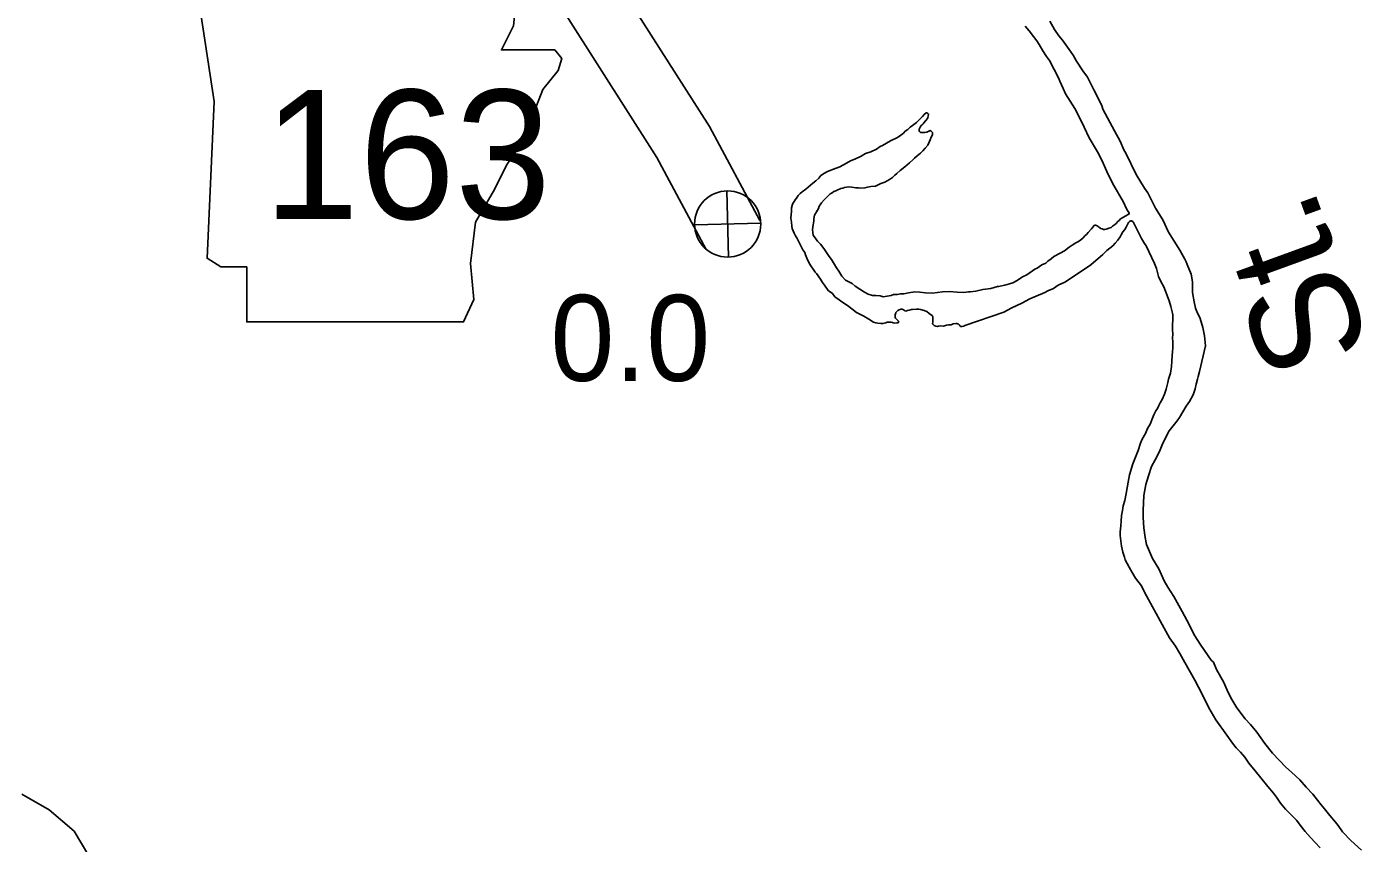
# Model space of a CAD drawing. Extents: x -939622 to -934222, y 1383701 to 1385301.
# Drawn here: x -935767.43 to -935747.63, y 1384422.5 to 1384434.53 of the extents above; entities that cross this region are included whole.
import ezdxf

# ---------------------------------------------------------------- set-up
doc = ezdxf.new("R2010")
doc.units = 0
for name, color, linetype in [('Level 10', 7, 'Continuous'), ('Level 21', 7, 'Continuous'), ('Level 25', 7, 'Continuous'), ('Level 26', 7, 'Continuous'), ('Level 9', 7, 'Continuous')]:
    doc.layers.add(name, color=color, linetype=linetype)

msp = doc.modelspace()

# ---------------------------------------------------------------- linework, layer by layer
at = {"layer": 'Level 10'}
for points in [[(-935761.703, 1384443.086), (-935761.644, 1384442.505), (-935761.579, 1384442.27), (-935761.17, 1384440.838), (-935760.885, 1384440.096), (-935760.788, 1384439.82), (-935759.444, 1384437.635), (-935759.28, 1384437.278), (-935759.303, 1384436.251), (-935759.302, 1384436.21), (-935759.079, 1384435.76), (-935757.36, 1384433.06), (-935756.618, 1384431.674)], [(-935762.598, 1384442.992), (-935762.532, 1384442.338), (-935762.445, 1384442.027), (-935762.025, 1384440.553), (-935761.73, 1384439.786), (-935761.605, 1384439.43), (-935760.239, 1384437.209), (-935760.184, 1384437.09), (-935760.203, 1384436.253), (-935760.198, 1384435.992), (-935759.864, 1384435.317), (-935758.137, 1384432.605), (-935757.412, 1384431.249)], [(-935767.501, 1384423.223), (-935767.099, 1384422.994), (-935766.732, 1384422.68), (-935766.516, 1384422.314)]]:
    msp.add_lwpolyline(points, dxfattribs=at)
at = {"layer": 'Level 21'}
msp.add_lwpolyline([(-935764.896, 1384434.952), (-935764.668, 1384433.429), (-935764.769, 1384431.12), (-935764.566, 1384430.993), (-935764.185, 1384430.993), (-935764.185, 1384430.181), (-935760.988, 1384430.181), (-935760.836, 1384430.511), (-935760.886, 1384431.044), (-935760.81, 1384431.653), (-935760.531, 1384432.135), (-935760.354, 1384432.49), (-935760.1, 1384432.871), (-935759.948, 1384433.277), (-935759.821, 1384433.607), (-935759.592, 1384433.886), (-935759.541, 1384434.064), (-935759.643, 1384434.19), (-935760.43, 1384434.19), (-935760.252, 1384434.546), (-935760.227, 1384434.774), (-935760.332, 1384434.949)], close=True, dxfattribs=at)
at = {"layer": 'Level 26'}
for p, q in [((-935757.081, 1384431.136), (-935757.104, 1384432.113)), ((-935757.581, 1384431.613), (-935756.604, 1384431.636))]:
    msp.add_line(p, q, dxfattribs=at)
msp.add_circle((-935757.093, 1384431.624), 0.488, dxfattribs=at)
at = {"layer": 'Level 9'}
for points in [[(-935752.706, 1384434.539), (-935752.648, 1384434.473), (-935752.583, 1384434.389), (-935752.534, 1384434.323), (-935752.498, 1384434.268), (-935752.445, 1384434.177), (-935752.392, 1384434.093), (-935752.349, 1384434.035), (-935752.208, 1384433.766), (-935752.194, 1384433.728), (-935752.146, 1384433.622), (-935752.111, 1384433.54), (-935751.972, 1384433.328), (-935751.878, 1384433.143), (-935751.836, 1384433.049), (-935751.761, 1384432.894), (-935751.638, 1384432.687), (-935751.577, 1384432.564), (-935751.484, 1384432.352), (-935751.397, 1384432.192), (-935751.256, 1384431.944), (-935751.212, 1384431.847), (-935751.172, 1384431.783)], [(-935752.341, 1384434.614), (-935752.271, 1384434.489), (-935752.209, 1384434.399), (-935752.154, 1384434.333), (-935752.079, 1384434.229), (-935752, 1384434.113), (-935751.947, 1384434.022), (-935751.857, 1384433.88), (-935751.786, 1384433.787), (-935751.694, 1384433.603), (-935751.576, 1384433.372), (-935751.558, 1384433.318), (-935751.389, 1384432.997), (-935751.305, 1384432.845), (-935751.25, 1384432.718), (-935751.223, 1384432.666), (-935751.067, 1384432.352), (-935750.944, 1384432.154), (-935750.898, 1384432.082), (-935750.783, 1384431.856), (-935750.677, 1384431.685), (-935750.592, 1384431.503), (-935750.423, 1384431.238), (-935750.352, 1384431.104), (-935750.332, 1384431.066), (-935750.315, 1384431.027), (-935750.259, 1384430.886), (-935750.237, 1384430.77), (-935750.239, 1384430.752), (-935750.24, 1384430.721), (-935750.24, 1384430.658), (-935750.24, 1384430.613), (-935750.214, 1384430.476), (-935750.194, 1384430.384), (-935750.173, 1384430.334), (-935750.125, 1384430.231), (-935750.087, 1384430.1), (-935750.062, 1384429.978), (-935750.048, 1384429.831), (-935750.137, 1384429.453), (-935750.153, 1384429.379), (-935750.163, 1384429.34), (-935750.183, 1384429.263), (-935750.2, 1384429.196), (-935750.228, 1384429.107), (-935750.282, 1384429.01), (-935750.332, 1384428.941), (-935750.43, 1384428.773), (-935750.463, 1384428.726), (-935750.581, 1384428.577), (-935750.616, 1384428.515), (-935750.683, 1384428.37), (-935750.725, 1384428.271), (-935750.79, 1384428.149), (-935750.841, 1384428.05), (-935750.887, 1384427.912), (-935750.925, 1384427.786), (-935750.958, 1384427.624), (-935750.96, 1384427.513), (-935750.966, 1384427.41), (-935750.966, 1384427.302), (-935750.954, 1384427.146), (-935750.937, 1384427.005), (-935750.916, 1384426.904), (-935750.874, 1384426.798), (-935750.826, 1384426.695), (-935750.736, 1384426.543), (-935750.654, 1384426.367), (-935750.6, 1384426.274), (-935750.514, 1384426.137), (-935750.39, 1384425.912), (-935750.286, 1384425.722), (-935750.212, 1384425.573), (-935750.113, 1384425.419), (-935749.962, 1384425.199), (-935749.93, 1384425.167), (-935749.882, 1384425.062), (-935749.781, 1384424.878), (-935749.726, 1384424.757), (-935749.672, 1384424.643), (-935749.585, 1384424.494), (-935749.462, 1384424.335)], [(-935755.744, 1384431.887), (-935755.73, 1384431.906), (-935755.708, 1384431.937), (-935755.668, 1384431.982), (-935755.617, 1384432.036), (-935755.58, 1384432.068), (-935755.554, 1384432.085), (-935755.528, 1384432.101), (-935755.496, 1384432.115), (-935755.47, 1384432.126), (-935755.426, 1384432.146), (-935755.396, 1384432.154), (-935755.37, 1384432.162), (-935755.313, 1384432.171), (-935755.262, 1384432.168), (-935755.202, 1384432.159), (-935755.162, 1384432.156), (-935755.138, 1384432.154), (-935755.069, 1384432.155), (-935755.031, 1384432.169), (-935754.981, 1384432.178), (-935754.915, 1384432.182), (-935754.836, 1384432.22), (-935754.777, 1384432.241), (-935754.704, 1384432.278), (-935754.661, 1384432.311), (-935754.63, 1384432.343), (-935754.599, 1384432.369), (-935754.547, 1384432.411), (-935754.479, 1384432.469), (-935754.413, 1384432.524), (-935754.361, 1384432.569), (-935754.336, 1384432.592), (-935754.296, 1384432.627), (-935754.25, 1384432.669), (-935754.213, 1384432.704), (-935754.179, 1384432.743), (-935754.14, 1384432.787), (-935754.122, 1384432.83), (-935754.108, 1384432.864), (-935754.093, 1384432.904), (-935754.071, 1384432.939), (-935754.074, 1384432.945), (-935754.07, 1384432.972), (-935754.082, 1384432.983), (-935754.092, 1384432.992), (-935754.107, 1384433), (-935754.157, 1384432.979), (-935754.187, 1384432.974), (-935754.217, 1384432.975), (-935754.229, 1384432.972), (-935754.235, 1384432.971), (-935754.25, 1384432.974), (-935754.259, 1384432.982), (-935754.262, 1384432.985), (-935754.27, 1384433.003), (-935754.268, 1384433.021), (-935754.265, 1384433.03), (-935754.254, 1384433.049), (-935754.241, 1384433.074), (-935754.226, 1384433.086), (-935754.212, 1384433.102), (-935754.198, 1384433.115), (-935754.17, 1384433.147), (-935754.148, 1384433.181), (-935754.14, 1384433.194), (-935754.138, 1384433.212), (-935754.13, 1384433.243), (-935754.14, 1384433.254), (-935754.156, 1384433.262), (-935754.165, 1384433.262), (-935754.193, 1384433.236), (-935754.218, 1384433.207), (-935754.25, 1384433.178), (-935754.272, 1384433.156), (-935754.306, 1384433.121), (-935754.367, 1384433.078), (-935754.401, 1384433.049), (-935754.435, 1384433.017), (-935754.473, 1384432.991), (-935754.501, 1384432.962), (-935754.541, 1384432.933), (-935754.588, 1384432.9), (-935754.69, 1384432.849)], [(-935754.69, 1384432.849), (-935754.808, 1384432.779), (-935754.844, 1384432.765), (-935754.899, 1384432.728), (-935754.983, 1384432.687), (-935755.06, 1384432.662), (-935755.126, 1384432.622), (-935755.22, 1384432.58), (-935755.281, 1384432.553), (-935755.339, 1384432.519), (-935755.438, 1384432.468), (-935755.532, 1384432.43), (-935755.62, 1384432.397), (-935755.664, 1384432.371), (-935755.719, 1384432.338), (-935755.75, 1384432.3), (-935755.792, 1384432.261), (-935755.835, 1384432.225), (-935755.873, 1384432.199), (-935755.938, 1384432.138), (-935755.993, 1384432.096), (-935756.025, 1384432.076), (-935756.053, 1384432.044), (-935756.078, 1384432.006), (-935756.097, 1384431.981), (-935756.135, 1384431.916), (-935756.15, 1384431.864), (-935756.153, 1384431.812), (-935756.16, 1384431.712), (-935756.15, 1384431.65), (-935756.146, 1384431.59), (-935756.142, 1384431.56), (-935756.128, 1384431.524), (-935756.114, 1384431.489), (-935756.093, 1384431.451), (-935756.074, 1384431.422), (-935756.047, 1384431.369), (-935756.003, 1384431.282), (-935755.985, 1384431.243), (-935755.956, 1384431.206), (-935755.945, 1384431.17), (-935755.924, 1384431.123), (-935755.896, 1384431.056), (-935755.867, 1384431.006), (-935755.831, 1384430.96), (-935755.801, 1384430.916), (-935755.782, 1384430.893), (-935755.726, 1384430.809), (-935755.694, 1384430.763), (-935755.667, 1384430.725), (-935755.612, 1384430.644), (-935755.596, 1384430.633), (-935755.546, 1384430.6), (-935755.513, 1384430.553), (-935755.451, 1384430.506), (-935755.41, 1384430.478), (-935755.354, 1384430.442), (-935755.307, 1384430.409), (-935755.26, 1384430.375), (-935755.191, 1384430.319), (-935755.126, 1384430.286), (-935755.083, 1384430.265), (-935755.011, 1384430.221), (-935754.94, 1384430.177), (-935754.906, 1384430.166), (-935754.876, 1384430.162), (-935754.833, 1384430.159), (-935754.803, 1384430.157), (-935754.786, 1384430.161), (-935754.765, 1384430.169), (-935754.759, 1384430.169), (-935754.742, 1384430.179), (-935754.691, 1384430.179), (-935754.685, 1384430.179), (-935754.663, 1384430.171), (-935754.651, 1384430.169), (-935754.627, 1384430.164), (-935754.6, 1384430.166), (-935754.588, 1384430.17), (-935754.579, 1384430.17), (-935754.571, 1384430.177), (-935754.574, 1384430.186), (-935754.574, 1384430.192), (-935754.597, 1384430.217), (-935754.616, 1384430.237), (-935754.623, 1384430.249), (-935754.624, 1384430.267), (-935754.625, 1384430.285), (-935754.622, 1384430.288), (-935754.62, 1384430.3), (-935754.615, 1384430.316), (-935754.612, 1384430.319), (-935754.581, 1384430.351), (-935754.566, 1384430.358), (-935754.537, 1384430.368), (-935754.531, 1384430.369), (-935754.519, 1384430.367), (-935754.5, 1384430.359), (-935754.491, 1384430.353), (-935754.481, 1384430.345), (-935754.466, 1384430.342)], [(-935753.516, 1384430.626), (-935753.541, 1384430.625), (-935753.612, 1384430.615), (-935753.708, 1384430.618), (-935753.82, 1384430.63), (-935753.924, 1384430.624), (-935754.073, 1384430.606), (-935754.173, 1384430.609), (-935754.26, 1384430.619), (-935754.333, 1384430.624), (-935754.428, 1384430.61), (-935754.493, 1384430.597), (-935754.544, 1384430.594), (-935754.591, 1384430.585), (-935754.648, 1384430.585), (-935754.683, 1384430.571), (-935754.799, 1384430.552), (-935754.845, 1384430.565), (-935754.908, 1384430.57), (-935754.956, 1384430.57), (-935755.021, 1384430.591), (-935755.073, 1384430.621), (-935755.142, 1384430.662), (-935755.213, 1384430.706), (-935755.258, 1384430.749), (-935755.354, 1384430.798), (-935755.411, 1384430.858), (-935755.454, 1384430.927), (-935755.49, 1384430.98), (-935755.53, 1384431.05), (-935755.56, 1384431.102), (-935755.596, 1384431.145), (-935755.674, 1384431.261), (-935755.726, 1384431.325), (-935755.768, 1384431.373), (-935755.83, 1384431.46), (-935755.838, 1384431.496), (-935755.841, 1384431.541), (-935755.833, 1384431.614), (-935755.824, 1384431.665), (-935755.82, 1384431.702), (-935755.811, 1384431.754), (-935755.751, 1384431.851), (-935755.744, 1384431.887)], [(-935751.172, 1384431.783), (-935751.173, 1384431.777), (-935751.176, 1384431.769), (-935751.186, 1384431.763), (-935751.299, 1384431.7)], [(-935754.466, 1384430.342), (-935754.44, 1384430.35), (-935754.416, 1384430.357), (-935754.38, 1384430.365), (-935754.369, 1384430.366), (-935754.309, 1384430.37), (-935754.276, 1384430.371), (-935754.248, 1384430.364), (-935754.197, 1384430.352), (-935754.184, 1384430.344), (-935754.157, 1384430.333), (-935754.122, 1384430.305), (-935754.103, 1384430.291), (-935754.078, 1384430.274), (-935754.065, 1384430.257), (-935754.065, 1384430.248), (-935754.069, 1384430.221), (-935754.068, 1384430.194), (-935754.067, 1384430.179), (-935754.072, 1384430.16), (-935754.068, 1384430.148), (-935754.046, 1384430.129), (-935754.024, 1384430.121), (-935753.997, 1384430.116), (-935753.982, 1384430.117), (-935753.955, 1384430.122), (-935753.91, 1384430.118), (-935753.866, 1384430.133), (-935753.836, 1384430.138), (-935753.797, 1384430.14), (-935753.768, 1384430.151), (-935753.726, 1384430.156), (-935753.711, 1384430.157), (-935753.702, 1384430.154), (-935753.696, 1384430.155), (-935753.677, 1384430.141), (-935753.674, 1384430.132), (-935753.667, 1384430.123), (-935753.655, 1384430.115), (-935753.637, 1384430.116), (-935753.61, 1384430.117), (-935753.596, 1384430.127), (-935753.019, 1384430.326), (-935752.9, 1384430.39), (-935752.754, 1384430.456), (-935752.635, 1384430.52), (-935752.418, 1384430.614), (-935752.369, 1384430.641), (-935752.287, 1384430.676), (-935752.217, 1384430.722), (-935752.121, 1384430.767), (-935751.818, 1384430.968), (-935751.737, 1384431.024), (-935751.559, 1384431.173), (-935751.503, 1384431.233), (-935751.457, 1384431.269), (-935751.414, 1384431.305), (-935751.38, 1384431.34), (-935751.341, 1384431.387), (-935751.305, 1384431.435), (-935751.288, 1384431.466), (-935751.264, 1384431.509), (-935751.236, 1384431.541), (-935751.214, 1384431.578), (-935751.198, 1384431.615), (-935751.182, 1384431.644)], [(-935751.299, 1384431.7), (-935751.319, 1384431.678), (-935751.339, 1384431.659), (-935751.364, 1384431.633), (-935751.39, 1384431.61), (-935751.416, 1384431.591), (-935751.439, 1384431.574), (-935751.471, 1384431.561), (-935751.483, 1384431.557), (-935751.512, 1384431.546), (-935751.533, 1384431.542), (-935751.545, 1384431.541), (-935751.551, 1384431.541), (-935751.572, 1384431.552), (-935751.591, 1384431.557), (-935751.597, 1384431.562), (-935751.619, 1384431.579), (-935751.629, 1384431.588), (-935751.644, 1384431.599), (-935751.653, 1384431.604), (-935751.669, 1384431.609), (-935751.681, 1384431.606), (-935751.712, 1384431.574), (-935751.729, 1384431.555), (-935751.776, 1384431.501), (-935751.802, 1384431.472), (-935751.822, 1384431.453), (-935751.853, 1384431.418), (-935751.884, 1384431.392), (-935751.919, 1384431.366), (-935751.956, 1384431.346), (-935752.012, 1384431.312), (-935752.055, 1384431.283), (-935752.127, 1384431.227), (-935752.188, 1384431.194), (-935752.281, 1384431.146), (-935752.321, 1384431.111), (-935752.37, 1384431.078), (-935752.401, 1384431.049), (-935752.46, 1384431.021), (-935752.529, 1384430.975), (-935752.564, 1384430.958), (-935752.679, 1384430.876), (-935752.744, 1384430.848), (-935752.824, 1384430.793), (-935752.888, 1384430.759), (-935752.938, 1384430.741), (-935753.006, 1384430.722), (-935753.098, 1384430.701), (-935753.114, 1384430.701)], [(-935751.107, 1384431.645), (-935751.073, 1384431.58), (-935751.049, 1384431.528), (-935750.988, 1384431.411), (-935750.945, 1384431.338), (-935750.919, 1384431.303), (-935750.881, 1384431.221), (-935750.796, 1384431.042), (-935750.768, 1384430.971), (-935750.737, 1384430.852), (-935750.703, 1384430.779), (-935750.662, 1384430.7), (-935750.634, 1384430.635), (-935750.581, 1384430.494), (-935750.555, 1384430.408), (-935750.531, 1384430.31), (-935750.527, 1384430.286), (-935750.532, 1384430.063), (-935750.529, 1384430.006), (-935750.531, 1384429.939), (-935750.528, 1384429.897), (-935750.526, 1384429.801), (-935750.531, 1384429.74), (-935750.537, 1384429.686), (-935750.541, 1384429.601), (-935750.549, 1384429.525), (-935750.564, 1384429.428), (-935750.592, 1384429.339), (-935750.604, 1384429.287), (-935750.626, 1384429.192), (-935750.651, 1384429.116), (-935750.683, 1384429.039), (-935750.716, 1384428.988), (-935750.734, 1384428.948), (-935750.753, 1384428.908), (-935750.781, 1384428.87), (-935750.807, 1384428.811), (-935750.829, 1384428.762), (-935750.862, 1384428.673), (-935750.901, 1384428.61), (-935750.933, 1384428.539), (-935750.979, 1384428.452), (-935751.005, 1384428.393), (-935751.041, 1384428.289), (-935751.077, 1384428.187), (-935751.116, 1384428.088), (-935751.167, 1384427.929), (-935751.188, 1384427.822), (-935751.217, 1384427.652), (-935751.235, 1384427.551), (-935751.258, 1384427.472), (-935751.272, 1384427.401), (-935751.283, 1384427.331), (-935751.29, 1384427.247), (-935751.295, 1384427.177), (-935751.307, 1384427.086), (-935751.304, 1384427.032), (-935751.283, 1384426.876), (-935751.263, 1384426.787), (-935751.241, 1384426.716), (-935751.229, 1384426.675), (-935751.172, 1384426.569), (-935751.129, 1384426.488), (-935751.079, 1384426.406), (-935750.991, 1384426.291), (-935750.947, 1384426.2), (-935750.655, 1384425.671), (-935750.575, 1384425.525), (-935750.487, 1384425.404), (-935750.427, 1384425.298), (-935750.353, 1384425.161), (-935750.203, 1384424.902), (-935750.095, 1384424.697), (-935749.999, 1384424.497)], [(-935751.107, 1384431.645), (-935751.111, 1384431.653), (-935751.118, 1384431.66), (-935751.126, 1384431.666), (-935751.135, 1384431.67), (-935751.15, 1384431.672), (-935751.159, 1384431.668), (-935751.166, 1384431.66), (-935751.182, 1384431.644)], [(-935753.114, 1384430.701), (-935753.211, 1384430.676), (-935753.33, 1384430.657), (-935753.431, 1384430.637), (-935753.516, 1384430.626)], [(-935749.999, 1384424.497), (-935749.896, 1384424.32), (-935749.73, 1384424.091), (-935749.648, 1384423.972), (-935749.593, 1384423.906), (-935749.532, 1384423.84), (-935749.468, 1384423.769), (-935749.406, 1384423.682), (-935749.312, 1384423.567), (-935749.228, 1384423.463), (-935749.125, 1384423.336), (-935749.041, 1384423.236), (-935748.999, 1384423.178), (-935748.939, 1384423.088), (-935748.865, 1384423.002), (-935748.779, 1384422.913), (-935748.706, 1384422.842), (-935748.648, 1384422.767), (-935748.576, 1384422.672), (-935748.499, 1384422.583), (-935748.429, 1384422.509), (-935748.356, 1384422.434)], [(-935749.462, 1384424.335), (-935749.382, 1384424.247), (-935749.288, 1384424.135), (-935749.171, 1384423.97), (-935749.057, 1384423.828), (-935748.862, 1384423.62), (-935748.777, 1384423.546), (-935748.657, 1384423.436), (-935748.56, 1384423.324), (-935748.464, 1384423.221), (-935748.396, 1384423.134), (-935748.341, 1384423.068), (-935748.29, 1384423.005), (-935748.212, 1384422.907), (-935748.128, 1384422.812), (-935748.092, 1384422.76), (-935748.024, 1384422.67), (-935747.903, 1384422.539), (-935747.747, 1384422.397)]]:
    msp.add_lwpolyline(points, dxfattribs=at)

# ---------------------------------------------------------------- texts
at = {"layer": 'Level 21'}
msp.add_text('163', height=1.9008, dxfattribs=at).set_placement((-935763.94, 1384431.7))
at = {"layer": 'Level 25'}
msp.add_text('0.0', height=1.2672, dxfattribs=at).set_placement((-935759.706, 1384429.312))
at = {"layer": 'Level 9'}
msp.add_text('St.', height=1.584, rotation=110, dxfattribs=at).set_placement((-935747.592, 1384429.779))

doc.saveas('drawing.dxf')
